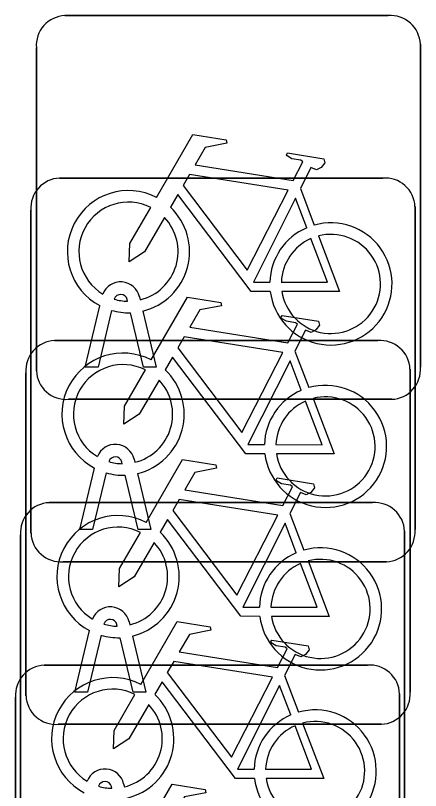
# Model space of a CAD drawing. Extents: x 160888 to 161385, y 386490 to 386908.
# Drawn here: x 161054.503 to 161055.557, y 386683.234 to 386685.252 of the extents above; entities that cross this region are included whole.
import ezdxf

# ---------------------------------------------------------------- set-up
doc = ezdxf.new("R2010")
doc.units = 0
doc.layers.add('IMGEO_Fietsenrek', color=7, linetype='Continuous')

msp = doc.modelspace()

# ---------------------------------------------------------------- linework, layer by layer
at = {"layer": 'IMGEO_Fietsenrek'}
for p, q in [((161054.6319, 386685.2515), (161055.4728, 386685.2515)), ((161055.4728, 386685.2515), (161054.6319, 386685.2515)), ((161054.5575, 386684.3269), (161054.5575, 386685.1678)), ((161054.5575, 386685.1678), (161054.5575, 386684.3269)), ((161055.5565, 386685.1771), (161055.5565, 386684.3362)), ((161055.5565, 386684.3362), (161055.5565, 386685.1771)), ((161054.6179, 386684.8285), (161055.4588, 386684.8285)), ((161055.4588, 386684.8285), (161054.6179, 386684.8285)), ((161055.2442, 386684.8012), (161055.2805, 386684.706)), ((161054.5435, 386683.9039), (161054.5435, 386684.7448)), ((161054.5435, 386684.7448), (161054.5435, 386683.9039)), ((161055.5425, 386684.7541), (161055.5425, 386683.9132)), ((161055.5425, 386683.9132), (161055.5425, 386684.7541)), ((161054.7949, 386684.5079), (161054.7939, 386684.5122)), ((161054.8256, 386684.5194), (161054.8274, 386684.5115)), ((161054.6845, 386684.3363), (161054.7228, 386684.4963)), ((161054.7532, 386684.4841), (161054.7179, 386684.3363)), ((161054.8344, 386684.4823), (161054.8694, 386684.3363)), ((161054.836, 386684.3363), (161054.8021, 386684.478)), ((161054.6049, 386684.4055), (161055.4458, 386684.4055)), ((161055.4458, 386684.4055), (161054.6049, 386684.4055)), ((161055.2302, 386684.3782), (161055.2665, 386684.283)), ((161054.5305, 386683.4809), (161054.5305, 386684.3218)), ((161054.5305, 386684.3218), (161054.5305, 386683.4809)), ((161054.7179, 386684.3363), (161054.6845, 386684.3363)), ((161054.8694, 386684.3363), (161054.836, 386684.3363)), ((161055.5295, 386684.3311), (161055.5295, 386683.4902)), ((161055.5295, 386683.4902), (161055.5295, 386684.3311)), ((161055.4821, 386684.2525), (161054.6412, 386684.2525)), ((161054.6412, 386684.2525), (161055.4821, 386684.2525)), ((161054.7809, 386684.0849), (161054.7799, 386684.0892)), ((161054.8116, 386684.0964), (161054.8134, 386684.0885)), ((161054.6705, 386683.9133), (161054.7088, 386684.0733)), ((161054.7392, 386684.0611), (161054.7039, 386683.9133)), ((161054.8204, 386684.0593), (161054.8554, 386683.9133)), ((161054.822, 386683.9133), (161054.7881, 386684.055)), ((161054.5909, 386683.9835), (161055.4318, 386683.9835)), ((161055.4318, 386683.9835), (161054.5909, 386683.9835)), ((161055.2172, 386683.9552), (161055.2535, 386683.86)), ((161054.5165, 386683.0589), (161054.5165, 386683.8998)), ((161054.5165, 386683.8998), (161054.5165, 386683.0589)), ((161054.7039, 386683.9133), (161054.6705, 386683.9133)), ((161054.8554, 386683.9133), (161054.822, 386683.9133)), ((161055.5155, 386683.9091), (161055.5155, 386683.0682)), ((161055.5155, 386683.0682), (161055.5155, 386683.9091)), ((161055.4681, 386683.8295), (161054.6272, 386683.8295)), ((161054.6272, 386683.8295), (161055.4681, 386683.8295)), ((161054.7679, 386683.6619), (161054.7669, 386683.6662)), ((161054.7986, 386683.6734), (161054.8004, 386683.6655)), ((161054.6575, 386683.4903), (161054.6958, 386683.6503)), ((161054.7262, 386683.6381), (161054.6909, 386683.4903)), ((161054.8074, 386683.6363), (161054.8424, 386683.4903)), ((161054.809, 386683.4903), (161054.7751, 386683.632)), ((161054.5779, 386683.5605), (161055.4188, 386683.5605)), ((161055.4188, 386683.5605), (161054.5779, 386683.5605)), ((161055.2032, 386683.5332), (161055.2395, 386683.438)), ((161054.5035, 386682.6359), (161054.5035, 386683.4768)), ((161054.5035, 386683.4768), (161054.5035, 386682.6359)), ((161054.6909, 386683.4903), (161054.6575, 386683.4903)), ((161054.8424, 386683.4903), (161054.809, 386683.4903)), ((161055.5025, 386683.4861), (161055.5025, 386682.6452)), ((161055.5025, 386682.6452), (161055.5025, 386683.4861)), ((161055.4551, 386683.4065), (161054.6142, 386683.4065)), ((161054.6142, 386683.4065), (161055.4551, 386683.4065)), ((161054.7846, 386683.2514), (161054.7864, 386683.2435)), ((161054.7539, 386683.2399), (161054.7529, 386683.2442))]:
    msp.add_line(p, q, dxfattribs=at)
for points in [[(161054.8701, 386684.7782), (161054.9648, 386684.9417), (161055.051, 386684.9279), (161055.0527, 386684.9192), (161054.9966, 386684.9083), (161054.9704, 386684.863), (161055.2256, 386684.8222)], [(161055.2256, 386684.8222), (161055.2506, 386684.871), (161055.2455, 386684.875), (161055.2223, 386684.8787), (161055.2096, 386684.8862), (161055.2086, 386684.8893), (161055.2108, 386684.8939), (161055.3056, 386684.8788), (161055.3079, 386684.8685), (161055.2985, 386684.8561), (161055.2861, 386684.8497), (161055.2716, 386684.8559), (161055.2442, 386684.8012)], [(161055.2127, 386684.797), (161054.9559, 386684.838), (161054.9392, 386684.8092), (161055.1062, 386684.5889), (161055.2127, 386684.797)], [(161055.1658, 386684.5335), (161055.1161, 386684.5336), (161054.9254, 386684.7853), (161054.9064, 386684.7525)], [(161055.2607, 386684.699), (161055.2314, 386684.7758), (161055.122, 386684.5577), (161055.1647, 386684.5576)], [(161054.8908, 386684.7257), (161054.8392, 386684.6365), (161054.7993, 386684.6105), (161054.8005, 386684.658), (161054.855, 386684.7522)], [(161055.1947, 386684.5575), (161055.3146, 386684.5573), (161055.2714, 386684.6709)], [(161055.2912, 386684.6778), (161055.3462, 386684.5332), (161055.1961, 386684.5335)], [(161054.8561, 386684.3552), (161054.9508, 386684.5187), (161055.037, 386684.5049), (161055.0387, 386684.4962), (161054.9826, 386684.4853), (161054.9564, 386684.44), (161055.2116, 386684.3992)], [(161055.2116, 386684.3992), (161055.2366, 386684.448), (161055.2315, 386684.452), (161055.2083, 386684.4557), (161055.1956, 386684.4632), (161055.1946, 386684.4663), (161055.1968, 386684.4709), (161055.2916, 386684.4558), (161055.2939, 386684.4455), (161055.2845, 386684.4331), (161055.2721, 386684.4267), (161055.2576, 386684.4329), (161055.2302, 386684.3782)], [(161055.1987, 386684.374), (161054.9419, 386684.415), (161054.9252, 386684.3862), (161055.0922, 386684.1659), (161055.1987, 386684.374)], [(161055.1518, 386684.1105), (161055.1021, 386684.1106), (161054.9114, 386684.3623), (161054.8924, 386684.3295)], [(161055.2467, 386684.276), (161055.2174, 386684.3528), (161055.108, 386684.1347), (161055.1507, 386684.1346)], [(161054.8768, 386684.3027), (161054.8252, 386684.2135), (161054.7853, 386684.1875), (161054.7865, 386684.235), (161054.841, 386684.3292)], [(161055.1807, 386684.1345), (161055.3006, 386684.1343), (161055.2574, 386684.2479)], [(161055.2772, 386684.2548), (161055.3322, 386684.1102), (161055.1821, 386684.1105)], [(161054.8431, 386683.9322), (161054.9378, 386684.0957), (161055.024, 386684.0819), (161055.0257, 386684.0732), (161054.9696, 386684.0623), (161054.9434, 386684.017), (161055.1986, 386683.9762)], [(161055.1986, 386683.9762), (161055.2236, 386684.025), (161055.2185, 386684.029), (161055.1953, 386684.0327), (161055.1826, 386684.0402), (161055.1816, 386684.0433), (161055.1838, 386684.0479), (161055.2786, 386684.0328), (161055.2809, 386684.0225), (161055.2715, 386684.0101), (161055.2591, 386684.0037), (161055.2446, 386684.0099), (161055.2172, 386683.9552)], [(161055.1857, 386683.951), (161054.9289, 386683.992), (161054.9122, 386683.9632), (161055.0792, 386683.7429), (161055.1857, 386683.951)], [(161055.1388, 386683.6875), (161055.0891, 386683.6876), (161054.8984, 386683.9393), (161054.8794, 386683.9065)], [(161055.2337, 386683.853), (161055.2044, 386683.9298), (161055.095, 386683.7117), (161055.1377, 386683.7116)], [(161054.8638, 386683.8797), (161054.8122, 386683.7905), (161054.7723, 386683.7645), (161054.7735, 386683.812), (161054.828, 386683.9062)], [(161055.1677, 386683.7115), (161055.2876, 386683.7113), (161055.2444, 386683.8249)], [(161055.2642, 386683.8318), (161055.3192, 386683.6872), (161055.1691, 386683.6875)], [(161054.8291, 386683.5102), (161054.9238, 386683.6737), (161055.01, 386683.6599), (161055.0117, 386683.6512), (161054.9556, 386683.6403), (161054.9294, 386683.595), (161055.1846, 386683.5542)], [(161055.1846, 386683.5542), (161055.2096, 386683.603), (161055.2045, 386683.607), (161055.1813, 386683.6107), (161055.1686, 386683.6182), (161055.1676, 386683.6213), (161055.1698, 386683.6259), (161055.2646, 386683.6108), (161055.2669, 386683.6005), (161055.2575, 386683.5881), (161055.2451, 386683.5817), (161055.2306, 386683.5879), (161055.2032, 386683.5332)], [(161055.1717, 386683.529), (161054.9149, 386683.57), (161054.8982, 386683.5412), (161055.0652, 386683.3209), (161055.1717, 386683.529)], [(161055.1248, 386683.2655), (161055.0751, 386683.2656), (161054.8844, 386683.5173), (161054.8654, 386683.4845)], [(161055.2197, 386683.431), (161055.1904, 386683.5078), (161055.081, 386683.2897), (161055.1237, 386683.2896)], [(161054.8498, 386683.4577), (161054.7982, 386683.3685), (161054.7583, 386683.3425), (161054.7595, 386683.39), (161054.814, 386683.4842)], [(161055.1537, 386683.2895), (161055.2736, 386683.2893), (161055.2304, 386683.4029)], [(161055.2502, 386683.4098), (161055.3052, 386683.2652), (161055.1551, 386683.2655)], [(161054.8161, 386683.0872), (161054.9108, 386683.2507), (161054.997, 386683.2369), (161054.9987, 386683.2282), (161054.9426, 386683.2173), (161054.9164, 386683.172), (161055.1716, 386683.1312)]]:
    msp.add_lwpolyline(points, dxfattribs=at)
for centre, radius, start, end in [((161054.6352, 386685.1736), 0.0779, 92.4484, 184.2845), ((161054.6352, 386685.1736), 0.0779, 92.4484, 184.2845), ((161055.4786, 386685.1738), 0.0779, 2.4484, 94.2845), ((161055.4786, 386685.1738), 0.0779, 2.4484, 94.2845), ((161054.6212, 386684.7506), 0.0779, 92.4484, 184.2845), ((161054.6212, 386684.7506), 0.0779, 92.4484, 184.2845), ((161055.4646, 386684.7508), 0.0779, 2.4484, 94.2845), ((161055.4646, 386684.7508), 0.0779, 2.4484, 94.2845), ((161054.7971, 386684.6369), 0.159, 62.6766, 242.1369), ((161054.7971, 386684.6369), 0.129, 63.3192, 238.903), ((161054.7971, 386684.6369), 0.159, 283.5766, 46.6042), ((161054.7971, 386684.6369), 0.129, 283.6043, 43.4302), ((161055.3237, 386684.5529), 0.159, 187.0065, 105.7708), ((161055.3237, 386684.5529), 0.159, 113.3408, 178.3217), ((161055.3237, 386684.5529), 0.129, 113.923, 177.9556), ((161055.3237, 386684.5529), 0.129, 188.6715, 104.5883), ((161054.7769, 386684.5083), 0.0499, 12.8025, 158.6934), ((161054.7769, 386684.5083), 0.0174, 12.8025, 163.4502), ((161054.7971, 386684.6369), 0.129, 253.415, 269.0204), ((161054.7971, 386684.6369), 0.159, 253.9967, 271.7867), ((161054.6082, 386684.3276), 0.0779, 92.4484, 184.2845), ((161054.6082, 386684.3276), 0.0779, 92.4484, 184.2845), ((161055.4516, 386684.3278), 0.0779, 2.4484, 94.2845), ((161055.4516, 386684.3278), 0.0779, 2.4484, 94.2845), ((161054.7831, 386684.2139), 0.159, 62.6766, 242.1369), ((161054.7831, 386684.2139), 0.129, 63.3192, 238.903), ((161054.6354, 386684.3302), 0.0779, 182.4484, 274.2845), ((161054.6354, 386684.3302), 0.0779, 182.4484, 274.2845), ((161054.7831, 386684.2139), 0.159, 283.5766, 46.6042), ((161055.4788, 386684.3304), 0.0779, 272.4484, 4.2845), ((161055.4788, 386684.3304), 0.0779, 272.4484, 4.2845), ((161054.7831, 386684.2139), 0.129, 283.6043, 43.4302), ((161055.3097, 386684.1299), 0.159, 187.0065, 105.7708), ((161055.3097, 386684.1299), 0.159, 113.3408, 178.3217), ((161055.3097, 386684.1299), 0.129, 113.923, 177.9556), ((161055.3097, 386684.1299), 0.129, 188.6715, 104.5883), ((161054.7629, 386684.0853), 0.0499, 12.8025, 158.6934), ((161054.7629, 386684.0853), 0.0174, 12.8025, 163.4502), ((161054.7831, 386684.2139), 0.129, 253.415, 269.0204), ((161054.7831, 386684.2139), 0.159, 253.9967, 271.7867), ((161054.5942, 386683.9056), 0.0779, 92.4484, 184.2845), ((161054.5942, 386683.9056), 0.0779, 92.4484, 184.2845), ((161055.4376, 386683.9058), 0.0779, 2.4484, 94.2845), ((161055.4376, 386683.9058), 0.0779, 2.4484, 94.2845), ((161054.7701, 386683.7909), 0.159, 62.6766, 242.1369), ((161054.7701, 386683.7909), 0.129, 63.3192, 238.903), ((161054.6214, 386683.9072), 0.0779, 182.4484, 274.2845), ((161054.6214, 386683.9072), 0.0779, 182.4484, 274.2845), ((161054.7701, 386683.7909), 0.159, 283.5766, 46.6042), ((161055.4648, 386683.9074), 0.0779, 272.4484, 4.2845), ((161055.4648, 386683.9074), 0.0779, 272.4484, 4.2845), ((161054.7701, 386683.7909), 0.129, 283.6043, 43.4302), ((161055.2967, 386683.7069), 0.159, 187.0065, 105.7708), ((161055.2967, 386683.7069), 0.159, 113.3408, 178.3217), ((161055.2967, 386683.7069), 0.129, 188.6715, 104.5883), ((161055.2967, 386683.7069), 0.129, 113.923, 177.9556), ((161054.7499, 386683.6623), 0.0499, 12.8025, 158.6934), ((161054.7499, 386683.6623), 0.0174, 12.8025, 163.4502), ((161054.7701, 386683.7909), 0.129, 253.415, 269.0204), ((161054.7701, 386683.7909), 0.159, 253.9967, 271.7867), ((161054.5812, 386683.4826), 0.0779, 92.4484, 184.2845), ((161054.5812, 386683.4826), 0.0779, 92.4484, 184.2845), ((161055.4246, 386683.4828), 0.0779, 2.4484, 94.2845), ((161055.4246, 386683.4828), 0.0779, 2.4484, 94.2845), ((161054.7561, 386683.3689), 0.159, 62.6766, 242.1369), ((161054.7561, 386683.3689), 0.129, 63.3192, 238.903), ((161054.6084, 386683.4842), 0.0779, 182.4484, 274.2845), ((161054.6084, 386683.4842), 0.0779, 182.4484, 274.2845), ((161054.7561, 386683.3689), 0.159, 283.5766, 46.6042), ((161055.4518, 386683.4844), 0.0779, 272.4484, 4.2845), ((161055.4518, 386683.4844), 0.0779, 272.4484, 4.2845), ((161054.7561, 386683.3689), 0.129, 283.6043, 43.4302), ((161055.2827, 386683.2849), 0.159, 187.0065, 105.7708), ((161055.2827, 386683.2849), 0.159, 113.3408, 178.3217), ((161055.2827, 386683.2849), 0.129, 188.6715, 104.5883), ((161055.2827, 386683.2849), 0.129, 113.923, 177.9556), ((161054.7359, 386683.2403), 0.0499, 12.8025, 158.6934), ((161054.7359, 386683.2403), 0.0174, 12.8025, 163.4502), ((161054.7561, 386683.3689), 0.129, 253.415, 269.0204)]:
    msp.add_arc(centre, radius, start, end, dxfattribs=at)

doc.saveas('drawing.dxf')
